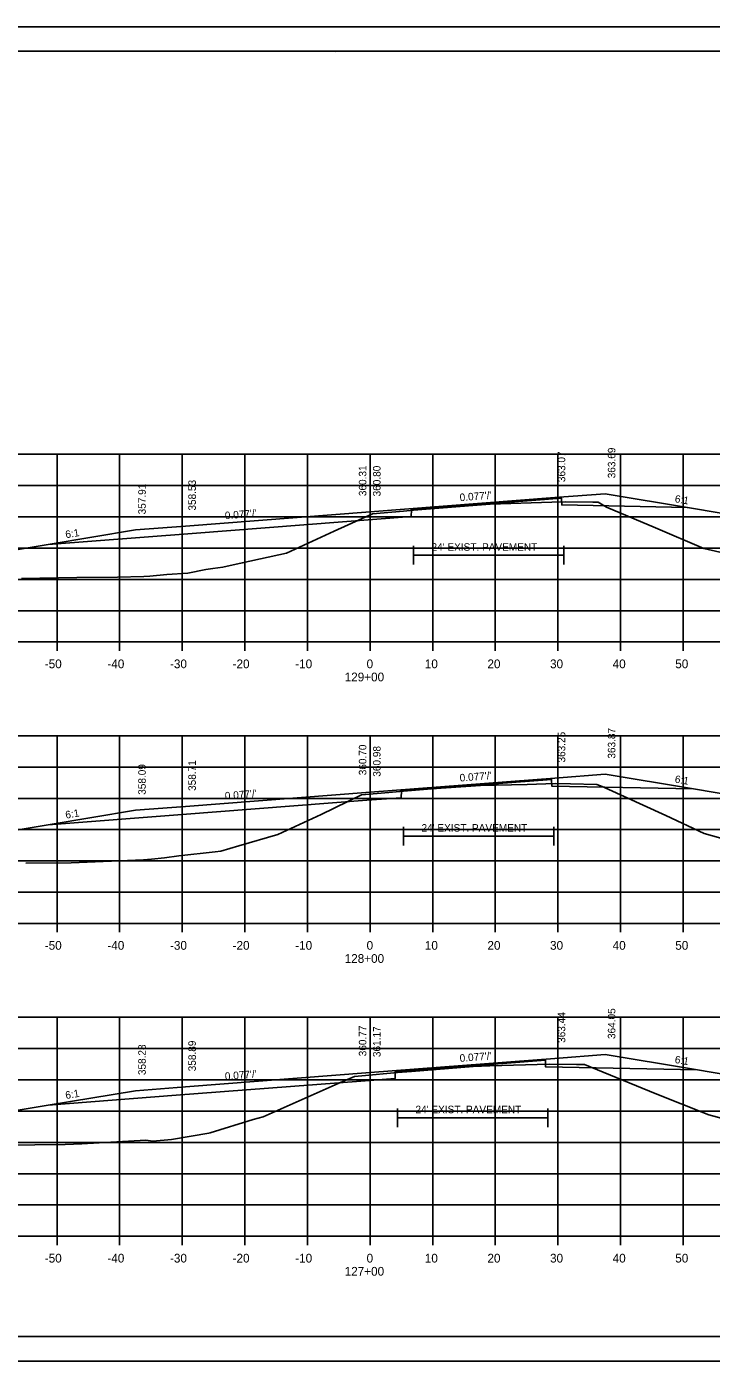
# Model space of a CAD drawing. Extents: x 1374859 to 1376773, y 382242 to 389804.
# Drawn here: x 1376079.7 to 1376189.1, y 384801.8 to 385015.1 of the extents above; entities that cross this region are included whole.
import ezdxf

# ---------------------------------------------------------------- set-up
doc = ezdxf.new("R2010")
doc.units = 0
for name, color, linetype in [('R_Axis', 7, 'Continuous'), ('R_Axis Annot', 7, 'Continuous'), ('R_Border', 7, 'Continuous'), ('R_Border Notes', 7, 'Continuous'), ('R_Exist Surface', 7, 'Continuous'), ('R_Fin Surface', 7, 'Continuous'), ('R_Grid', 7, 'Continuous'), ('R_No Plot', 7, 'Continuous'), ('R_Xsect Elev', 7, 'Continuous'), ('R_Xsect Slope', 7, 'Continuous')]:
    doc.layers.add(name, color=color, linetype=linetype)

msp = doc.modelspace()

# ---------------------------------------------------------------- linework, layer by layer
at = {"layer": 'R_Axis'}
for p, q in [((1375994.57, 384916.78), (1376274.57, 384916.78)), ((1376084.57, 384915.38), (1376084.57, 384916.78)), ((1376094.57, 384915.38), (1376094.57, 384916.78)), ((1376104.57, 384915.38), (1376104.57, 384916.78)), ((1376114.57, 384915.38), (1376114.57, 384916.78)), ((1376124.57, 384915.38), (1376124.57, 384916.78)), ((1376134.57, 384915.38), (1376134.57, 384916.78)), ((1376144.57, 384915.38), (1376144.57, 384916.78)), ((1376154.57, 384915.38), (1376154.57, 384916.78)), ((1376164.57, 384915.38), (1376164.57, 384916.78)), ((1376174.57, 384915.38), (1376174.57, 384916.78)), ((1376184.57, 384915.38), (1376184.57, 384916.78)), ((1375994.57, 384871.78), (1376274.57, 384871.78)), ((1376084.57, 384870.38), (1376084.57, 384871.78)), ((1376094.57, 384870.38), (1376094.57, 384871.78)), ((1376104.57, 384870.38), (1376104.57, 384871.78)), ((1376114.57, 384870.38), (1376114.57, 384871.78)), ((1376124.57, 384870.38), (1376124.57, 384871.78)), ((1376134.57, 384870.38), (1376134.57, 384871.78)), ((1376144.57, 384870.38), (1376144.57, 384871.78)), ((1376154.57, 384870.38), (1376154.57, 384871.78)), ((1376164.57, 384870.38), (1376164.57, 384871.78)), ((1376174.57, 384870.38), (1376174.57, 384871.78)), ((1376184.57, 384870.38), (1376184.57, 384871.78)), ((1375994.57, 384821.78), (1376274.57, 384821.78)), ((1376084.57, 384820.38), (1376084.57, 384821.78)), ((1376094.57, 384820.38), (1376094.57, 384821.78)), ((1376104.57, 384820.38), (1376104.57, 384821.78)), ((1376114.57, 384820.38), (1376114.57, 384821.78)), ((1376124.57, 384820.38), (1376124.57, 384821.78)), ((1376134.57, 384820.38), (1376134.57, 384821.78)), ((1376144.57, 384820.38), (1376144.57, 384821.78)), ((1376154.57, 384820.38), (1376154.57, 384821.78)), ((1376164.57, 384820.38), (1376164.57, 384821.78)), ((1376174.57, 384820.38), (1376174.57, 384821.78)), ((1376184.57, 384820.38), (1376184.57, 384821.78))]:
    msp.add_line(p, q, dxfattribs=at)
at = {"layer": 'R_Border'}
for p, q in [((1375976.57, 385011.24), (1376292.75, 385011.24)), ((1376129.09, 385010.98), (1376129.09, 385010.98)), ((1376129.09, 385010.98), (1376129.09, 385010.98)), ((1376292.75, 384805.78), (1375976.57, 384805.78))]:
    msp.add_line(p, q, dxfattribs=at)
at = {"layer": 'R_Border Notes'}
for points in [[(1376141.51, 384932.15), (1376141.51, 384929.15)], [(1376165.52, 384932.15), (1376165.52, 384929.15)], [(1376141.51, 384930.65), (1376165.52, 384930.65)], [(1376139.91, 384887.25), (1376139.91, 384884.25)], [(1376163.92, 384887.25), (1376163.92, 384884.25)], [(1376139.91, 384885.75), (1376163.92, 384885.75)], [(1376138.95, 384842.23), (1376138.95, 384839.23)], [(1376162.96, 384842.23), (1376162.96, 384839.23)], [(1376138.95, 384840.73), (1376162.96, 384840.73)]]:
    msp.add_lwpolyline(points, dxfattribs=at)
at = {"layer": 'R_Exist Surface'}
for points in [[(1376078.87, 384926.91), (1376087.71, 384927.09), (1376094.24, 384927.16), (1376098.42, 384927.23), (1376099.38, 384927.3), (1376102.13, 384927.58), (1376105.47, 384927.78), (1376108.34, 384928.34), (1376109.47, 384928.51), (1376111.04, 384928.75), (1376114.14, 384929.42), (1376121.21, 384930.95), (1376128.83, 384934.48), (1376134.94, 384937.26), (1376139.9, 384937.71), (1376141.51, 384937.85), (1376150.99, 384938.58), (1376153.72, 384938.8), (1376163.58, 384939.1), (1376165.78, 384939.17), (1376170.13, 384939.13), (1376171, 384939.12), (1376171.28, 384938.94), (1376172.31, 384938.34), (1376180.13, 384935.03), (1376187.89, 384931.7), (1376200.45, 384928.83)], [(1376079.59, 384881.41), (1376086.81, 384881.48), (1376098.36, 384881.98), (1376099.68, 384882.06), (1376101.75, 384882.27), (1376104.02, 384882.6), (1376109.84, 384883.22), (1376110.71, 384883.36), (1376113.61, 384884.2), (1376119.83, 384885.98), (1376126.73, 384889.19), (1376133.2, 384892.35), (1376137.56, 384892.74), (1376139.91, 384892.95), (1376144.37, 384893.28), (1376152.2, 384893.86), (1376159.65, 384894.01), (1376164.15, 384894.13), (1376166.58, 384894.08), (1376170.77, 384893.99), (1376171.65, 384893.68), (1376172.13, 384893.45), (1376181.78, 384889.04), (1376187.94, 384886.15), (1376198, 384883.36)], [(1376071.31, 384836.27), (1376085.88, 384836.45), (1376088.51, 384836.55), (1376098.75, 384837.12), (1376099.88, 384836.99), (1376102.83, 384837.27), (1376108.81, 384838.25), (1376109.04, 384838.32), (1376115.91, 384840.42), (1376117.51, 384840.85), (1376129.48, 384846.2), (1376132.06, 384847.33), (1376133.24, 384847.43), (1376138.95, 384847.94), (1376141.18, 384848.12), (1376151.02, 384848.91), (1376153.68, 384849), (1376163.15, 384849.3), (1376167.51, 384849.23), (1376168.82, 384849.22), (1376180.12, 384844.62), (1376188.67, 384841.2), (1376192.85, 384840.08)]]:
    msp.add_lwpolyline(points, dxfattribs=at)
at = {"layer": 'R_Fin Surface'}
for points in [[(1376055.49, 384926.73), (1376058.86, 384925.61), (1376075.09, 384931.02), (1376083.13, 384932.36), (1376097.09, 384934.69), (1376105.09, 384935.3), (1376134.59, 384937.57), (1376164.09, 384939.85), (1376172.09, 384940.46), (1376185.9, 384938.16), (1376194.09, 384936.79), (1376222.48, 384927.33)], [(1376083.13, 384932.36), (1376106.17, 384934.14), (1376135.65, 384936.41), (1376141.15, 384936.83), (1376141.16, 384937.91), (1376165.16, 384939.76), (1376165.17, 384938.68), (1376185.19, 384938.28)], [(1376055.14, 384881.13), (1376057.5, 384880.34), (1376075.09, 384886.2), (1376083.13, 384887.54), (1376097.09, 384889.87), (1376105.09, 384890.49), (1376134.59, 384892.76), (1376164.09, 384895.03), (1376172.09, 384895.65), (1376185.9, 384893.34), (1376194.09, 384891.98), (1376223.09, 384882.31)], [(1376083.13, 384887.54), (1376104.57, 384889.2), (1376134.05, 384891.47), (1376139.55, 384891.89), (1376139.56, 384892.97), (1376163.56, 384894.82), (1376163.57, 384893.74), (1376186.24, 384893.29)], [(1376053.03, 384836.12), (1376056.15, 384835.08), (1376075.09, 384841.39), (1376083.13, 384842.73), (1376097.09, 384845.05), (1376105.09, 384845.67), (1376134.59, 384847.94), (1376164.09, 384850.21), (1376172.09, 384850.83), (1376185.9, 384848.53), (1376194.09, 384847.16), (1376224.77, 384836.93)], [(1376083.13, 384842.73), (1376103.6, 384844.31), (1376133.08, 384846.58), (1376138.58, 384847), (1376138.59, 384848.08), (1376162.59, 384849.93), (1376162.6, 384848.85), (1376186.88, 384848.36)]]:
    msp.add_lwpolyline(points, dxfattribs=at)
at = {"layer": 'R_Grid'}
for p, q in [((1375994.57, 384946.78), (1376274.57, 384946.78)), ((1376084.57, 384916.78), (1376084.57, 384946.78)), ((1376094.57, 384916.78), (1376094.57, 384946.78)), ((1376104.57, 384916.78), (1376104.57, 384946.78)), ((1376114.57, 384916.78), (1376114.57, 384946.78)), ((1376124.57, 384916.78), (1376124.57, 384946.78)), ((1376134.57, 384916.78), (1376134.57, 384946.78)), ((1376144.57, 384916.78), (1376144.57, 384946.78)), ((1376154.57, 384916.78), (1376154.57, 384946.78)), ((1376164.57, 384916.78), (1376164.57, 384946.78)), ((1376174.57, 384916.78), (1376174.57, 384946.78)), ((1376184.57, 384916.78), (1376184.57, 384946.78)), ((1375994.57, 384941.78), (1376274.57, 384941.78)), ((1375994.57, 384936.78), (1376274.57, 384936.78)), ((1375994.57, 384931.78), (1376274.57, 384931.78)), ((1375994.57, 384926.78), (1376274.57, 384926.78)), ((1375994.57, 384921.78), (1376274.57, 384921.78)), ((1375994.57, 384916.78), (1376274.57, 384916.78)), ((1375994.57, 384901.78), (1376274.57, 384901.78)), ((1376084.57, 384871.78), (1376084.57, 384901.78)), ((1376094.57, 384871.78), (1376094.57, 384901.78)), ((1376104.57, 384871.78), (1376104.57, 384901.78)), ((1376114.57, 384871.78), (1376114.57, 384901.78)), ((1376124.57, 384871.78), (1376124.57, 384901.78)), ((1376134.57, 384871.78), (1376134.57, 384901.78)), ((1376144.57, 384871.78), (1376144.57, 384901.78)), ((1376154.57, 384871.78), (1376154.57, 384901.78)), ((1376164.57, 384871.78), (1376164.57, 384901.78)), ((1376174.57, 384871.78), (1376174.57, 384901.78)), ((1376184.57, 384871.78), (1376184.57, 384901.78)), ((1375994.57, 384896.78), (1376274.57, 384896.78)), ((1375994.57, 384891.78), (1376274.57, 384891.78)), ((1375994.57, 384886.78), (1376274.57, 384886.78)), ((1375994.57, 384881.78), (1376274.57, 384881.78)), ((1375994.57, 384876.78), (1376274.57, 384876.78)), ((1375994.57, 384871.78), (1376274.57, 384871.78)), ((1375994.57, 384856.78), (1376274.57, 384856.78)), ((1376084.57, 384821.78), (1376084.57, 384856.78)), ((1376094.57, 384821.78), (1376094.57, 384856.78)), ((1376104.57, 384821.78), (1376104.57, 384856.78)), ((1376114.57, 384821.78), (1376114.57, 384856.78)), ((1376124.57, 384821.78), (1376124.57, 384856.78)), ((1376134.57, 384821.78), (1376134.57, 384856.78)), ((1376144.57, 384821.78), (1376144.57, 384856.78)), ((1376154.57, 384821.78), (1376154.57, 384856.78)), ((1376164.57, 384821.78), (1376164.57, 384856.78)), ((1376174.57, 384821.78), (1376174.57, 384856.78)), ((1376184.57, 384821.78), (1376184.57, 384856.78)), ((1375994.57, 384851.78), (1376274.57, 384851.78)), ((1375994.57, 384846.78), (1376274.57, 384846.78)), ((1375994.57, 384841.78), (1376274.57, 384841.78)), ((1375994.57, 384836.78), (1376274.57, 384836.78)), ((1375994.57, 384831.78), (1376274.57, 384831.78)), ((1375994.57, 384826.78), (1376274.57, 384826.78)), ((1375994.57, 384821.78), (1376274.57, 384821.78))]:
    msp.add_line(p, q, dxfattribs=at)
at = {"layer": 'R_No Plot'}
for p, q in [((1375964.17, 385015.13), (1376297.5, 385015.13)), ((1375964.17, 384801.8), (1376297.5, 384801.8))]:
    msp.add_line(p, q, dxfattribs=at)
for points in [[(1375964.16, 385015.13), (1376297.5, 385015.13), (1376297.5, 384801.79), (1375964.16, 384801.79)], [(1376210.49, 385011.24), (1376210.49, 385001.36), (1376246.22, 385001.36), (1376246.22, 384998.44), (1376269.42, 384998.44), (1376269.42, 384974.1), (1376292.75, 384974.1), (1376292.75, 384805.78), (1375976.57, 384805.78), (1375976.57, 385011.24)]]:
    msp.add_lwpolyline(points, close=True, dxfattribs=at)

# ---------------------------------------------------------------- texts
at = {"layer": 'R_Axis Annot'}
for s, p in [('-50', (1376082.61, 384912.58)), ('-40', (1376092.61, 384912.58)), ('-30', (1376102.61, 384912.58)), ('-20', (1376112.61, 384912.58)), ('-10', (1376122.61, 384912.58)), ('0', (1376134.01, 384912.58)), ('10', (1376143.31, 384912.58)), ('20', (1376153.31, 384912.58)), ('30', (1376163.31, 384912.58)), ('40', (1376173.31, 384912.58)), ('50', (1376183.31, 384912.58)), ('129+00', (1376130.51, 384910.48)), ('-50', (1376082.61, 384867.58)), ('-40', (1376092.61, 384867.58)), ('-30', (1376102.61, 384867.58)), ('-20', (1376112.61, 384867.58)), ('-10', (1376122.61, 384867.58)), ('0', (1376134.01, 384867.58)), ('10', (1376143.31, 384867.58)), ('20', (1376153.31, 384867.58)), ('30', (1376163.31, 384867.58)), ('40', (1376173.31, 384867.58)), ('50', (1376183.31, 384867.58)), ('128+00', (1376130.51, 384865.48)), ('-50', (1376082.61, 384817.58)), ('-40', (1376092.61, 384817.58)), ('-30', (1376102.61, 384817.58)), ('-20', (1376112.61, 384817.58)), ('-10', (1376122.61, 384817.58)), ('0', (1376134.01, 384817.58)), ('10', (1376143.31, 384817.58)), ('20', (1376153.31, 384817.58)), ('30', (1376163.31, 384817.58)), ('40', (1376173.31, 384817.58)), ('50', (1376183.31, 384817.58)), ('127+00', (1376130.51, 384815.48))]:
    msp.add_text(s, height=1.4, dxfattribs=at).set_placement(p)
at = {"layer": 'R_Border Notes'}
for p in [(1376144.38, 384931.36), (1376142.78, 384886.46), (1376141.82, 384841.45)]:
    msp.add_text("24' EXIST. PAVEMENT", height=1.2, rotation=0, dxfattribs=at).set_placement(p)
at = {"layer": 'R_Xsect Elev'}
for s, p in [('363.07', (1376165.74, 384942.33)), ('363.69', (1376173.74, 384942.94)), ('360.31', (1376133.97, 384940.09)), ('360.80', (1376136.24, 384940.05)), ('358.53', (1376106.74, 384937.78)), ('357.91', (1376098.74, 384937.17)), ('363.25', (1376165.74, 384897.51)), ('363.87', (1376173.74, 384898.13)), ('360.70', (1376133.97, 384895.47)), ('360.98', (1376136.24, 384895.24)), ('358.71', (1376106.74, 384892.97)), ('358.09', (1376098.74, 384892.35)), ('363.44', (1376165.74, 384852.69)), ('364.05', (1376173.74, 384853.31)), ('360.77', (1376133.97, 384850.55)), ('361.17', (1376136.24, 384850.42)), ('358.89', (1376106.74, 384848.15)), ('358.28', (1376098.74, 384847.54))]:
    msp.add_text(s, height=1.2, rotation=90, dxfattribs=at).set_placement(p)
at = {"layer": 'R_Xsect Slope'}
for s, rotation, p in [("0.077'/'", 4.4031, (1376148.92, 384939.28)), ('6:1', 350.5358, (1376183.17, 384939.12)), ("0.077'/'", 4.4031, (1376111.42, 384936.39)), ('6:1', 9.4642, (1376086, 384933.35)), ("0.077'/'", 4.4031, (1376148.92, 384894.46)), ('6:1', 350.5358, (1376183.17, 384894.31)), ("0.077'/'", 4.4031, (1376111.42, 384891.58)), ('6:1', 9.4642, (1376086, 384888.53)), ("0.077'/'", 4.4031, (1376148.92, 384849.65)), ('6:1', 350.5358, (1376183.17, 384849.49)), ("0.077'/'", 4.4031, (1376111.42, 384846.76)), ('6:1', 9.4642, (1376086, 384843.71))]:
    msp.add_text(s, height=1.2, rotation=rotation, dxfattribs=at).set_placement(p)

doc.saveas('drawing.dxf')
